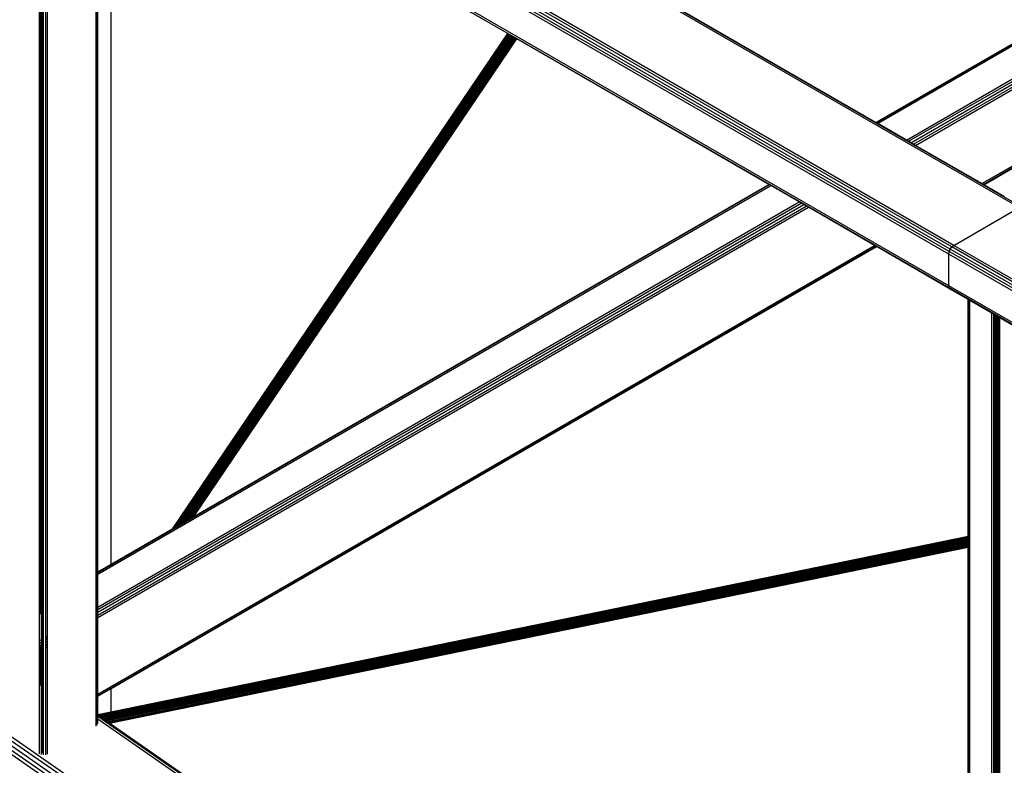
# Model space of a CAD drawing. Header units: millimetres. Extents: x 10 to 1250, y -62 to 528.
# Tile 557 of 656: x 603.321 to 604.429, y 508.854 to 509.692. Entities that reach past the tile are written whole.
import ezdxf

# ---------------------------------------------------------------- set-up
doc = ezdxf.new("R2010")
doc.units = ezdxf.units.MM
doc.header["$LTSCALE"] = 0.05

msp = doc.modelspace()

# ---------------------------------------------------------------- linework, layer by layer
at = {"color": 8}
for p, q in [((605.4326, 507.4058), (597.9564, 512.5855)), ((605.4326, 507.4112), (597.959, 512.589)), ((605.4326, 507.4158), (597.9621, 512.5915)), ((605.4347, 507.3947), (597.9541, 512.5775)), ((605.4332, 507.4002), (597.9547, 512.5814)), ((604.2849, 509.5764), (605.9722, 510.5506)), ((604.2865, 509.5755), (605.9742, 510.5499)), ((604.3186, 509.557), (606.0063, 510.5314)), ((604.321, 509.5556), (606.0083, 510.5298)), ((604.3238, 509.554), (606.01, 510.5275)), ((604.3266, 509.5524), (606.0111, 510.5249)), ((604.329, 509.551), (606.0115, 510.5224)), ((604.4035, 509.508), (605.9693, 510.412)), ((604.4051, 509.5071), (605.9687, 510.4098)), ((604.4455, 509.481), (603.3399, 510.1193)), ((604.4477, 509.4817), (603.3421, 510.1201)), ((604.2844, 509.5767), (605.1913, 510.1003)), ((604.3668, 509.4315), (603.2612, 510.0698)), ((604.368, 509.4343), (603.2624, 510.0726)), ((604.3699, 509.4368), (603.2643, 510.0751)), ((604.3721, 509.4385), (603.2664, 510.0769)), ((604.3664, 509.4287), (603.2607, 510.067)), ((604.3664, 509.3928), (603.2607, 510.0312)), ((604.3668, 509.3906), (603.2612, 510.0289)), ((604.4056, 509.5067), (605.3125, 510.0303)), ((603.3432, 509.0238), (603.3432, 509.9808)), ((603.3465, 509.0228), (603.3465, 509.9789)), ((603.3477, 509.0221), (603.3477, 509.9782)), ((603.3502, 509.0207), (603.3502, 509.9768)), ((603.3522, 509.0195), (603.3522, 509.9756)), ((603.87, 509.6767), (603.4758, 509.9043)), ((603.4238, 509.0799), (603.4238, 509.8936)), ((603.4068, 509.0701), (603.4068, 509.8901)), ((603.4082, 509.0709), (603.4082, 509.8904)), ((603.4087, 509.0712), (603.4087, 509.8905)), ((603.3435, 509.0335), (603.3435, 509.8771)), ((603.3447, 509.0342), (603.3447, 509.8774)), ((603.3453, 509.0345), (603.3453, 509.8775)), ((603.3455, 509.0346), (603.3455, 509.8775)), ((603.3457, 509.0348), (603.3457, 509.8776)), ((604.2844, 509.5767), (603.9482, 509.7708)), ((603.4932, 509.1199), (603.87, 509.6767)), ((603.4933, 509.12), (603.8701, 509.6766)), ((603.4936, 509.1202), (603.8702, 509.6766)), ((603.4941, 509.1205), (603.8705, 509.6764)), ((603.4948, 509.1209), (603.8708, 509.6763)), ((603.4956, 509.1213), (603.8711, 509.676)), ((603.4966, 509.1219), (603.8716, 509.6758)), ((603.4977, 509.1226), (603.872, 509.6755)), ((603.4989, 509.1233), (603.8726, 509.6752)), ((603.5003, 509.124), (603.8732, 509.6749)), ((603.5017, 509.1248), (603.8738, 509.6745)), ((603.5031, 509.1257), (603.8744, 509.6741)), ((603.5046, 509.1265), (603.8751, 509.6738)), ((603.5061, 509.1274), (603.8757, 509.6734)), ((603.5076, 509.1283), (603.8764, 509.673)), ((603.509, 509.1291), (603.877, 509.6727)), ((603.5104, 509.1299), (603.8776, 509.6723)), ((603.5117, 509.1306), (603.8782, 509.672)), ((603.5129, 509.1313), (603.8787, 509.6717)), ((603.5139, 509.1319), (603.8791, 509.6714)), ((603.5149, 509.1324), (603.8795, 509.6712)), ((603.5156, 509.1329), (603.8799, 509.671)), ((603.5162, 509.1332), (603.8801, 509.6708)), ((603.5166, 509.1335), (603.8803, 509.6707)), ((603.5169, 509.1336), (603.8804, 509.6707)), ((603.8701, 509.6766), (603.87, 509.6767)), ((603.8702, 509.6766), (603.8701, 509.6766)), ((603.8705, 509.6764), (603.8702, 509.6766)), ((603.8708, 509.6763), (603.8705, 509.6764)), ((603.8711, 509.676), (603.8708, 509.6763)), ((603.8716, 509.6758), (603.8711, 509.676)), ((603.872, 509.6755), (603.8716, 509.6758)), ((603.8726, 509.6752), (603.872, 509.6755)), ((603.8732, 509.6749), (603.8726, 509.6752)), ((603.8738, 509.6745), (603.8732, 509.6749)), ((603.8744, 509.6741), (603.8738, 509.6745)), ((603.8751, 509.6738), (603.8744, 509.6741)), ((603.8757, 509.6734), (603.8751, 509.6738)), ((603.8764, 509.673), (603.8757, 509.6734)), ((603.877, 509.6727), (603.8764, 509.673)), ((603.8776, 509.6723), (603.877, 509.6727)), ((603.8782, 509.672), (603.8776, 509.6723)), ((603.8787, 509.6717), (603.8782, 509.672)), ((603.8791, 509.6714), (603.8787, 509.6717)), ((603.8795, 509.6712), (603.8791, 509.6714)), ((603.8799, 509.671), (603.8795, 509.6712)), ((603.8801, 509.6708), (603.8799, 509.671)), ((603.8803, 509.6707), (603.8801, 509.6708)), ((603.8804, 509.6707), (603.8803, 509.6707)), ((604.1638, 509.5071), (603.8804, 509.6707)), ((604.2849, 509.5764), (604.2844, 509.5767)), ((604.2865, 509.5755), (604.2849, 509.5764)), ((604.3186, 509.557), (604.2865, 509.5755)), ((604.321, 509.5556), (604.3186, 509.557)), ((604.3238, 509.554), (604.321, 509.5556)), ((604.3266, 509.5524), (604.3238, 509.554)), ((604.329, 509.551), (604.3266, 509.5524)), ((604.4035, 509.508), (604.329, 509.551)), ((603.4087, 509.0705), (604.1643, 509.5068)), ((603.4087, 509.0687), (604.1659, 509.5059)), ((603.5169, 509.1336), (604.1638, 509.5071)), ((604.1643, 509.5068), (604.1638, 509.5071)), ((604.1659, 509.5059), (604.1643, 509.5068)), ((604.198, 509.4873), (604.1659, 509.5059)), ((604.4051, 509.5071), (604.4035, 509.508)), ((604.4056, 509.5067), (604.4051, 509.5071)), ((604.429, 509.4932), (604.4056, 509.5067)), ((603.4087, 509.0316), (604.198, 509.4873)), ((603.4087, 509.0289), (604.2004, 509.486)), ((603.4087, 509.0257), (604.2032, 509.4843)), ((603.4087, 509.0224), (604.206, 509.4827)), ((603.4087, 509.0197), (604.2083, 509.4814)), ((604.2004, 509.486), (604.198, 509.4873)), ((604.2032, 509.4843), (604.2004, 509.486)), ((604.206, 509.4827), (604.2032, 509.4843)), ((604.2083, 509.4814), (604.206, 509.4827)), ((604.2829, 509.4383), (604.2083, 509.4814)), ((604.3721, 509.4385), (604.4455, 509.481)), ((603.4087, 508.9336), (604.2829, 509.4383)), ((603.4087, 508.9318), (604.2844, 509.4374)), ((603.4238, 508.9399), (604.285, 509.4371)), ((604.2844, 509.4374), (604.2829, 509.4383)), ((604.285, 509.4371), (604.2844, 509.4374)), ((604.368, 509.3891), (604.285, 509.4371)), ((604.368, 509.4343), (604.3699, 509.4368)), ((604.3699, 509.4368), (604.3721, 509.4385)), ((605.4755, 508.7984), (604.3699, 509.4368)), ((605.4777, 508.8002), (604.3721, 509.4385)), ((604.3664, 509.4287), (604.3668, 509.4315)), ((604.3664, 509.3928), (604.3664, 509.4287)), ((605.472, 508.7904), (604.3664, 509.4287)), ((604.3668, 509.4315), (604.368, 509.4343)), ((605.4724, 508.7931), (604.3668, 509.4315)), ((605.4737, 508.796), (604.368, 509.4343)), ((604.3668, 509.3906), (604.3664, 509.3928)), ((605.472, 508.7545), (604.3664, 509.3928)), ((604.368, 509.3891), (604.3668, 509.3906)), ((605.4724, 508.7522), (604.3668, 509.3906)), ((604.3881, 509.3776), (604.368, 509.3891)), ((604.3886, 509.3773), (604.3881, 509.3776)), ((604.3881, 509.1109), (604.3881, 509.3776)), ((604.39, 509.3765), (604.3886, 509.3773)), ((604.3886, 509.111), (604.3886, 509.3773)), ((604.4149, 509.3621), (604.39, 509.3765)), ((604.39, 509.1113), (604.39, 509.3765)), ((604.4149, 508.1241), (604.4149, 509.3621)), ((604.417, 509.3609), (604.4149, 509.3621)), ((604.417, 508.1598), (604.417, 509.3609)), ((604.4172, 509.3608), (604.417, 509.3609)), ((604.4172, 508.1599), (604.4172, 509.3608)), ((604.4182, 509.3602), (604.4172, 509.3608)), ((604.4182, 508.1605), (604.4182, 509.3602)), ((604.4194, 509.3595), (604.4182, 509.3602)), ((604.4194, 508.1612), (604.4194, 509.3595)), ((604.4206, 509.3588), (604.4194, 509.3595)), ((604.4206, 508.2415), (604.4206, 509.3588)), ((604.4217, 509.3582), (604.4206, 509.3588)), ((604.4217, 508.2421), (604.4217, 509.3582)), ((604.4219, 509.3581), (604.4217, 509.3582)), ((604.4219, 508.2422), (604.4219, 509.3581)), ((604.4221, 509.358), (604.4219, 509.3581)), ((604.4221, 508.1229), (604.4221, 509.358)), ((604.4225, 509.3577), (604.4221, 509.358)), ((604.4225, 508.1231), (604.4225, 509.3577)), ((604.4239, 509.3569), (604.4225, 509.3577)), ((604.4239, 508.1236), (604.4239, 509.3569)), ((604.4488, 509.3425), (604.4239, 509.3569)), ((603.5031, 509.1257), (603.5046, 509.1265)), ((603.5046, 509.1265), (603.5061, 509.1274)), ((603.5061, 509.1274), (603.5076, 509.1283)), ((603.5076, 509.1283), (603.509, 509.1291)), ((603.509, 509.1291), (603.5104, 509.1299)), ((603.5104, 509.1299), (603.5117, 509.1306)), ((603.5117, 509.1306), (603.5129, 509.1313)), ((603.5129, 509.1313), (603.5139, 509.1319)), ((603.5139, 509.1319), (603.5149, 509.1324)), ((603.5149, 509.1324), (603.5156, 509.1329)), ((603.5156, 509.1329), (603.5162, 509.1332)), ((603.5162, 509.1332), (603.5166, 509.1335)), ((603.5169, 509.1336), (603.5166, 509.1335)), ((603.4238, 509.0799), (603.4932, 509.1199)), ((603.4932, 509.1199), (603.4933, 509.12)), ((603.4933, 509.12), (603.4936, 509.1202)), ((603.4936, 509.1202), (603.4941, 509.1205)), ((603.4941, 509.1205), (603.4948, 509.1209)), ((603.4948, 509.1209), (603.4956, 509.1213)), ((603.4956, 509.1213), (603.4966, 509.1219)), ((603.4966, 509.1219), (603.4977, 509.1226)), ((603.4977, 509.1226), (603.4989, 509.1233)), ((603.4989, 509.1233), (603.5003, 509.124)), ((603.5003, 509.124), (603.5017, 509.1248)), ((603.5017, 509.1248), (603.5031, 509.1257)), ((604.3881, 509.1108), (603.4087, 508.9102)), ((604.3881, 509.1106), (603.4087, 508.91)), ((604.3881, 509.1103), (603.4088, 508.9097)), ((604.3881, 509.1099), (603.4093, 508.9094)), ((604.3881, 509.1094), (603.4098, 508.909)), ((604.3881, 509.1089), (603.4104, 508.9086)), ((604.3881, 509.1083), (603.411, 508.9082)), ((604.3881, 509.1076), (603.4118, 508.9077)), ((604.3881, 509.1069), (603.4125, 508.9071)), ((604.3881, 509.1062), (603.4134, 508.9066)), ((604.3881, 509.1054), (603.4142, 508.906)), ((604.3881, 509.1047), (603.4151, 508.9054)), ((604.3881, 509.1109), (603.4238, 508.9134)), ((604.3886, 509.111), (604.3881, 509.1109)), ((604.3886, 509.1109), (604.3881, 509.1108)), ((604.3881, 509.1108), (604.3881, 509.1109)), ((604.3881, 509.1106), (604.3881, 509.1108)), ((604.3886, 509.1107), (604.3881, 509.1106)), ((604.3881, 509.1103), (604.3881, 509.1106)), ((604.3886, 509.1104), (604.3881, 509.1103)), ((604.3881, 509.1099), (604.3881, 509.1103)), ((604.3886, 509.11), (604.3881, 509.1099)), ((604.3881, 509.1094), (604.3881, 509.1099)), ((604.3886, 509.1095), (604.3881, 509.1094)), ((604.3881, 509.1089), (604.3881, 509.1094)), ((604.3886, 509.109), (604.3881, 509.1089)), ((604.3881, 509.1083), (604.3881, 509.1089)), ((604.3886, 509.1084), (604.3881, 509.1083)), ((604.3881, 509.1076), (604.3881, 509.1083)), ((604.3886, 509.1077), (604.3881, 509.1076)), ((604.3881, 509.1069), (604.3881, 509.1076)), ((604.3886, 509.107), (604.3881, 509.1069)), ((604.3881, 509.1062), (604.3881, 509.1069)), ((604.3886, 509.1063), (604.3881, 509.1062)), ((604.3881, 509.1054), (604.3881, 509.1062)), ((604.3886, 509.1055), (604.3881, 509.1054)), ((604.3881, 509.1047), (604.3881, 509.1054)), ((604.3886, 509.1048), (604.3881, 509.1047)), ((604.3881, 509.1039), (604.3881, 509.1047)), ((604.39, 509.1113), (604.3886, 509.111)), ((604.39, 509.1111), (604.3886, 509.1109)), ((604.3886, 509.1109), (604.3886, 509.111)), ((604.39, 509.1109), (604.3886, 509.1107)), ((604.3886, 509.1107), (604.3886, 509.1109)), ((604.3886, 509.1104), (604.3886, 509.1107)), ((604.39, 509.1106), (604.3886, 509.1104)), ((604.3886, 509.11), (604.3886, 509.1104)), ((604.39, 509.1103), (604.3886, 509.11)), ((604.3886, 509.1095), (604.3886, 509.11)), ((604.39, 509.1098), (604.3886, 509.1095)), ((604.3886, 509.109), (604.3886, 509.1095)), ((604.39, 509.1093), (604.3886, 509.109)), ((604.3886, 509.1084), (604.3886, 509.109)), ((604.39, 509.1087), (604.3886, 509.1084)), ((604.3886, 509.1077), (604.3886, 509.1084)), ((604.39, 509.108), (604.3886, 509.1077)), ((604.3886, 509.107), (604.3886, 509.1077)), ((604.39, 509.1073), (604.3886, 509.107)), ((604.3886, 509.1063), (604.3886, 509.107)), ((604.39, 509.1066), (604.3886, 509.1063)), ((604.3886, 509.1055), (604.3886, 509.1063)), ((604.39, 509.1058), (604.3886, 509.1055)), ((604.3886, 509.1048), (604.3886, 509.1055)), ((604.39, 509.1051), (604.3886, 509.1048)), ((604.3886, 509.104), (604.3886, 509.1048)), ((604.39, 509.1043), (604.3886, 509.104)), ((604.39, 509.1111), (604.39, 509.1113)), ((604.39, 509.1109), (604.39, 509.1111)), ((604.39, 509.1106), (604.39, 509.1109)), ((604.39, 509.1103), (604.39, 509.1106)), ((604.39, 509.1098), (604.39, 509.1103)), ((604.39, 509.1093), (604.39, 509.1098)), ((604.39, 509.1087), (604.39, 509.1093)), ((604.39, 509.108), (604.39, 509.1087)), ((604.39, 509.1073), (604.39, 509.108)), ((604.39, 509.1066), (604.39, 509.1073)), ((604.39, 509.1058), (604.39, 509.1066)), ((604.39, 509.1051), (604.39, 509.1058)), ((604.39, 509.1043), (604.39, 509.1051)), ((604.39, 509.1035), (604.39, 509.1043)), ((604.3881, 509.1039), (603.4159, 508.9048)), ((604.3881, 509.1032), (603.4168, 508.9042)), ((604.3881, 509.1024), (603.4176, 508.9036)), ((604.3881, 509.1017), (603.4183, 508.9031)), ((603.4191, 508.9026), (604.3881, 509.1011)), ((604.3881, 509.1005), (603.4197, 508.9022)), ((604.3881, 509.1), (603.4203, 508.9018)), ((604.3881, 509.0995), (603.4208, 508.9014)), ((604.3881, 509.0992), (603.4212, 508.9011)), ((604.3881, 509.0989), (603.4215, 508.9009)), ((604.3881, 509.0987), (603.4217, 508.9008)), ((604.3881, 509.0986), (603.4238, 508.9011)), ((604.3886, 509.104), (604.3881, 509.1039)), ((604.3881, 509.1032), (604.3881, 509.1039)), ((604.3886, 509.1033), (604.3881, 509.1032)), ((604.3881, 509.1024), (604.3881, 509.1032)), ((604.3886, 509.1025), (604.3881, 509.1024)), ((604.3881, 509.1017), (604.3881, 509.1024)), ((604.3886, 509.1018), (604.3881, 509.1017)), ((604.3881, 509.1011), (604.3881, 509.1017)), ((604.3881, 509.1011), (604.3886, 509.1012)), ((604.3881, 509.1005), (604.3881, 509.1011)), ((604.3886, 509.1006), (604.3881, 509.1005)), ((604.3881, 509.1), (604.3881, 509.1005)), ((604.3886, 509.1001), (604.3881, 509.1)), ((604.3881, 509.0995), (604.3881, 509.1)), ((604.3886, 509.0996), (604.3881, 509.0995)), ((604.3881, 509.0992), (604.3881, 509.0995)), ((604.3886, 509.0993), (604.3881, 509.0992)), ((604.3881, 509.0989), (604.3881, 509.0992)), ((604.3886, 509.099), (604.3881, 509.0989)), ((604.3881, 509.0987), (604.3881, 509.0989)), ((604.3886, 509.0988), (604.3881, 509.0987)), ((604.3886, 509.0987), (604.3881, 509.0986)), ((604.3881, 509.0986), (604.3881, 509.0987)), ((604.3881, 508.2312), (604.3881, 509.0986)), ((604.3886, 509.1033), (604.3886, 509.104)), ((604.39, 509.1035), (604.3886, 509.1033)), ((604.3886, 509.1025), (604.3886, 509.1033)), ((604.39, 509.1028), (604.3886, 509.1025)), ((604.3886, 509.1018), (604.3886, 509.1025)), ((604.39, 509.1021), (604.3886, 509.1018)), ((604.3886, 509.1012), (604.3886, 509.1018)), ((604.3886, 509.1012), (604.39, 509.1015)), ((604.3886, 509.1006), (604.3886, 509.1012)), ((604.39, 509.1009), (604.3886, 509.1006)), ((604.3886, 509.1001), (604.3886, 509.1006)), ((604.39, 509.1004), (604.3886, 509.1001)), ((604.3886, 509.0996), (604.3886, 509.1001)), ((604.39, 509.0999), (604.3886, 509.0996)), ((604.39, 509.0996), (604.3886, 509.0993)), ((604.3886, 509.0993), (604.3886, 509.0996)), ((604.39, 509.0993), (604.3886, 509.099)), ((604.3886, 509.099), (604.3886, 509.0993)), ((604.39, 509.0991), (604.3886, 509.0988)), ((604.39, 509.099), (604.3886, 509.0987)), ((604.3886, 509.0988), (604.3886, 509.099)), ((604.3886, 509.0987), (604.3886, 509.0988)), ((604.3886, 508.2309), (604.3886, 509.0987)), ((604.39, 509.1028), (604.39, 509.1035)), ((604.39, 509.1021), (604.39, 509.1028)), ((604.39, 509.1015), (604.39, 509.1021)), ((604.39, 509.1009), (604.39, 509.1015)), ((604.39, 509.1004), (604.39, 509.1009)), ((604.39, 509.0999), (604.39, 509.1004)), ((604.39, 509.0996), (604.39, 509.0999)), ((604.39, 509.0993), (604.39, 509.0996)), ((604.39, 509.0991), (604.39, 509.0993)), ((604.39, 509.099), (604.39, 509.0991)), ((604.39, 508.2299), (604.39, 509.099)), ((603.4068, 509.0701), (603.4082, 509.0709)), ((603.4082, 509.0709), (603.4087, 509.0712)), ((603.4082, 509.0703), (603.4082, 509.0709)), ((603.4087, 509.0712), (603.4238, 509.0799)), ((603.4087, 509.0705), (603.4087, 509.0712)), ((603.4068, 509.0695), (603.4082, 509.0703)), ((603.4068, 509.0695), (603.4068, 509.0701)), ((603.4068, 509.0676), (603.4068, 509.0695)), ((603.4068, 509.0676), (603.4082, 509.0684)), ((603.4068, 509.0305), (603.4068, 509.0676)), ((603.4082, 509.0703), (603.4087, 509.0705)), ((603.4082, 509.0684), (603.4082, 509.0703)), ((603.4082, 509.0684), (603.4087, 509.0687)), ((603.4082, 509.0313), (603.4082, 509.0684)), ((603.4087, 509.0687), (603.4087, 509.0705)), ((603.4087, 509.0316), (603.4087, 509.0687)), ((603.3435, 509.0335), (603.3447, 509.0342)), ((603.3435, 509.0329), (603.3447, 509.0336)), ((603.3435, 509.0329), (603.3435, 509.0335)), ((603.3435, 509.031), (603.3435, 509.0329)), ((603.3435, 509.031), (603.3447, 509.0317)), ((603.3435, 509.031), (603.3435, 509.0238)), ((603.3447, 509.0342), (603.3453, 509.0345)), ((603.3447, 509.0336), (603.3447, 509.0342)), ((603.3447, 509.0336), (603.3453, 509.0339)), ((603.3447, 509.0317), (603.3447, 509.0336)), ((603.3447, 509.0317), (603.3453, 509.0321)), ((603.3447, 509.0237), (603.3447, 509.0317)), ((603.3453, 509.0345), (603.3455, 509.0346)), ((603.3453, 509.0339), (603.3453, 509.0345)), ((603.3453, 509.0339), (603.3455, 509.034)), ((603.3453, 509.0321), (603.3453, 509.0339)), ((603.3453, 509.0321), (603.3455, 509.0322)), ((603.3453, 508.995), (603.3453, 509.0321)), ((603.3455, 509.0346), (603.3457, 509.0348)), ((603.3455, 509.034), (603.3455, 509.0346)), ((603.3455, 509.034), (603.3457, 509.0342)), ((603.3455, 509.0322), (603.3455, 509.034)), ((603.3455, 509.0322), (603.3457, 509.0323)), ((603.3455, 508.9951), (603.3455, 509.0322)), ((603.3457, 509.0342), (603.3457, 509.0348)), ((603.3457, 509.0323), (603.3457, 509.0342)), ((603.3457, 509.0233), (603.3457, 509.0323)), ((603.4068, 509.0305), (603.4082, 509.0313)), ((603.4068, 509.0278), (603.4068, 509.0305)), ((603.4068, 509.0278), (603.4082, 509.0286)), ((603.4068, 509.0246), (603.4068, 509.0278)), ((603.4082, 509.0313), (603.4087, 509.0316)), ((603.4082, 509.0286), (603.4082, 509.0313)), ((603.4082, 509.0286), (603.4087, 509.0289)), ((603.4082, 509.0254), (603.4082, 509.0286)), ((603.4087, 509.0289), (603.4087, 509.0316)), ((603.4087, 509.0257), (603.4087, 509.0289)), ((603.3432, 508.9938), (603.3432, 509.0238)), ((603.3465, 508.9957), (603.3465, 509.0228)), ((603.3477, 508.9964), (603.3477, 509.0221)), ((603.3502, 508.9978), (603.3502, 509.0207)), ((603.3522, 508.999), (603.3522, 509.0195)), ((603.4068, 509.0246), (603.4082, 509.0254)), ((603.4068, 509.0214), (603.4068, 509.0246)), ((603.4068, 509.0214), (603.4082, 509.0222)), ((603.4068, 509.0186), (603.4068, 509.0214)), ((603.4068, 509.0186), (603.4082, 509.0194)), ((603.4068, 508.9326), (603.4068, 509.0186)), ((603.4082, 509.0254), (603.4087, 509.0257)), ((603.4082, 509.0222), (603.4082, 509.0254)), ((603.4082, 509.0222), (603.4087, 509.0224)), ((603.4082, 509.0194), (603.4082, 509.0222)), ((603.4082, 509.0194), (603.4087, 509.0197)), ((603.4082, 508.9334), (603.4082, 509.0194)), ((603.4087, 509.0224), (603.4087, 509.0257)), ((603.4087, 509.0197), (603.4087, 509.0224)), ((603.4087, 508.9336), (603.4087, 509.0197)), ((603.3432, 508.9938), (603.3453, 508.995)), ((603.3432, 508.9911), (603.3432, 508.9938)), ((603.3453, 508.995), (603.3455, 508.9951)), ((603.3453, 508.9923), (603.3453, 508.995)), ((603.3455, 508.9951), (603.3465, 508.9957)), ((603.3455, 508.9924), (603.3455, 508.9951)), ((603.3465, 508.9957), (603.3477, 508.9964)), ((603.3465, 508.993), (603.3465, 508.9957)), ((603.3465, 508.993), (603.3477, 508.9937)), ((603.3477, 508.9937), (603.3477, 508.9964)), ((603.3477, 508.9904), (603.3477, 508.9937)), ((603.3502, 508.9978), (603.3522, 508.999)), ((603.3502, 508.9951), (603.3502, 508.9978)), ((603.3502, 508.9951), (603.3522, 508.9963)), ((603.3502, 508.9919), (603.3502, 508.9951)), ((603.3522, 508.9963), (603.3522, 508.999)), ((603.3522, 508.9931), (603.3522, 508.9963)), ((603.3432, 508.9911), (603.3453, 508.9923)), ((603.3432, 508.9895), (603.3432, 508.9911)), ((603.3432, 508.9895), (603.3433, 508.9895)), ((603.3435, 508.9892), (603.3432, 508.9895)), ((603.3432, 508.9878), (603.3432, 508.9895)), ((603.3432, 508.9878), (603.3435, 508.988)), ((603.3432, 508.9862), (603.3432, 508.9878)), ((603.3432, 508.9862), (603.3435, 508.9864)), ((603.3432, 508.9849), (603.3432, 508.9862)), ((603.3432, 508.9849), (603.3435, 508.985)), ((603.3432, 508.9435), (603.3432, 508.9849)), ((603.3441, 508.9884), (603.3435, 508.9892)), ((603.3435, 508.988), (603.3435, 508.9892)), ((603.3435, 508.988), (603.3441, 508.9884)), ((603.3435, 508.9864), (603.3435, 508.988)), ((603.3435, 508.9864), (603.3447, 508.9871)), ((603.3435, 508.985), (603.3435, 508.9864)), ((603.3435, 508.985), (603.3447, 508.9857)), ((603.3435, 508.9557), (603.3435, 508.985)), ((603.3441, 508.9884), (603.3453, 508.989)), ((603.3447, 508.9871), (603.3441, 508.9884)), ((603.3447, 508.9869), (603.3447, 508.9871)), ((603.3451, 508.986), (603.3447, 508.9869)), ((603.3447, 508.9857), (603.3447, 508.9869)), ((603.3447, 508.9857), (603.3451, 508.986)), ((603.3447, 508.9564), (603.3447, 508.9857)), ((603.3452, 508.9858), (603.3451, 508.986)), ((603.3453, 508.9853), (603.3452, 508.9858)), ((603.3452, 508.9858), (603.3453, 508.9858)), ((603.3453, 508.9923), (603.3455, 508.9924)), ((603.3453, 508.989), (603.3453, 508.9923)), ((603.3453, 508.989), (603.3455, 508.9891)), ((603.3453, 508.9858), (603.3453, 508.989)), ((603.3453, 508.9858), (603.3455, 508.9859)), ((603.3453, 508.9853), (603.3453, 508.9858)), ((603.3455, 508.9841), (603.3453, 508.9853)), ((603.3453, 508.9567), (603.3453, 508.9853)), ((603.3455, 508.9924), (603.3465, 508.993)), ((603.3455, 508.9891), (603.3455, 508.9924)), ((603.3455, 508.9891), (603.3465, 508.9897)), ((603.3455, 508.9859), (603.3455, 508.9891)), ((603.3455, 508.9859), (603.3465, 508.9865)), ((603.3455, 508.9841), (603.3455, 508.9859)), ((603.3456, 508.9833), (603.3455, 508.9841)), ((603.3455, 508.9568), (603.3455, 508.9841)), ((603.3456, 508.9833), (603.3465, 508.9838)), ((603.3456, 508.9569), (603.3456, 508.9833)), ((603.3465, 508.9897), (603.3465, 508.993)), ((603.3465, 508.9897), (603.3477, 508.9904)), ((603.3465, 508.9865), (603.3465, 508.9897)), ((603.3465, 508.9865), (603.3477, 508.9872)), ((603.3465, 508.9838), (603.3465, 508.9865)), ((603.3465, 508.9838), (603.3477, 508.9845)), ((603.3465, 508.9059), (603.3465, 508.9838)), ((603.3477, 508.9872), (603.3477, 508.9904)), ((603.3477, 508.9845), (603.3477, 508.9872)), ((603.3477, 508.9066), (603.3477, 508.9845)), ((603.3502, 508.9919), (603.3522, 508.9931)), ((603.3502, 508.9886), (603.3502, 508.9919)), ((603.3502, 508.9886), (603.3522, 508.9898)), ((603.3502, 508.9859), (603.3502, 508.9886)), ((603.3502, 508.9859), (603.3522, 508.9871)), ((603.3502, 508.908), (603.3502, 508.9859)), ((603.3522, 508.9898), (603.3522, 508.9931)), ((603.3522, 508.9871), (603.3522, 508.9898)), ((603.3522, 508.9092), (603.3522, 508.9871)), ((603.3435, 508.9557), (603.3447, 508.9564)), ((603.3435, 508.955), (603.3435, 508.9557)), ((603.3447, 508.9541), (603.3435, 508.955)), ((603.3435, 508.9537), (603.3435, 508.955)), ((603.3447, 508.9528), (603.3435, 508.9537)), ((603.3435, 508.9505), (603.3435, 508.9537)), ((603.3447, 508.9496), (603.3435, 508.9505)), ((603.3435, 508.9505), (603.3435, 508.9435)), ((603.3447, 508.9564), (603.3453, 508.9567)), ((603.3447, 508.9541), (603.3447, 508.9564)), ((603.3453, 508.9537), (603.3447, 508.9541)), ((603.3447, 508.9528), (603.3447, 508.9541)), ((603.3453, 508.9524), (603.3447, 508.9528)), ((603.3447, 508.9496), (603.3447, 508.9528)), ((603.3447, 508.9433), (603.3447, 508.9496)), ((603.3453, 508.9492), (603.3447, 508.9496)), ((603.3449, 508.9535), (603.3453, 508.9537)), ((603.3453, 508.9567), (603.3455, 508.9568)), ((603.3453, 508.9537), (603.3453, 508.9567)), ((603.3453, 508.9537), (603.3455, 508.9538)), ((603.3455, 508.9536), (603.3453, 508.9537)), ((603.3453, 508.9524), (603.3453, 508.9537)), ((603.3455, 508.9523), (603.3453, 508.9524)), ((603.3453, 508.9492), (603.3453, 508.9524)), ((603.3455, 508.9491), (603.3453, 508.9492)), ((603.3453, 508.8656), (603.3453, 508.9492)), ((603.3455, 508.9568), (603.3456, 508.9569)), ((603.3455, 508.9538), (603.3455, 508.9568)), ((603.3455, 508.9538), (603.3456, 508.9539)), ((603.3455, 508.9536), (603.3455, 508.9538)), ((603.3456, 508.9535), (603.3455, 508.9536)), ((603.3455, 508.9523), (603.3455, 508.9536)), ((603.3456, 508.9522), (603.3455, 508.9523)), ((603.3455, 508.9491), (603.3455, 508.9523)), ((603.3456, 508.949), (603.3455, 508.9491)), ((603.3455, 508.8679), (603.3455, 508.9491)), ((603.3456, 508.9539), (603.3456, 508.9569)), ((603.3456, 508.9535), (603.3456, 508.9539)), ((603.3456, 508.9522), (603.3456, 508.9535)), ((603.3456, 508.949), (603.3456, 508.9522)), ((603.3456, 508.9054), (603.3456, 508.949)), ((603.3432, 508.8666), (603.3432, 508.9435)), ((603.4087, 508.9312), (603.4238, 508.9399)), ((603.4238, 508.9134), (603.4238, 508.9399)), ((603.4068, 508.9326), (603.4082, 508.9334)), ((603.4068, 508.9307), (603.4068, 508.9326)), ((603.4068, 508.9307), (603.4082, 508.9315)), ((603.4068, 508.9301), (603.4082, 508.9309)), ((603.4068, 508.9301), (603.4068, 508.9307)), ((603.4068, 508.9111), (603.4068, 508.9301)), ((603.4082, 508.9334), (603.4087, 508.9336)), ((603.4082, 508.9315), (603.4082, 508.9334)), ((603.4082, 508.9315), (603.4087, 508.9318)), ((603.4082, 508.9309), (603.4082, 508.9315)), ((603.4082, 508.9309), (603.4087, 508.9312)), ((603.4082, 508.9102), (603.4082, 508.9309)), ((603.4087, 508.9318), (603.4087, 508.9336)), ((603.4087, 508.9312), (603.4087, 508.9318)), ((603.4087, 508.9103), (603.4087, 508.9312)), ((603.3465, 508.8674), (603.3465, 508.9059)), ((603.3477, 508.8652), (603.3477, 508.9066)), ((603.3502, 508.8653), (603.3502, 508.908)), ((603.3522, 508.8661), (603.3522, 508.9092)), ((603.4068, 508.9098), (603.4068, 508.9111)), ((603.4082, 508.9102), (603.4068, 508.9111)), ((603.4082, 508.9088), (603.4068, 508.9098)), ((603.4068, 508.9066), (603.4068, 508.9098)), ((603.4082, 508.9056), (603.4068, 508.9066)), ((603.4068, 508.8976), (603.4068, 508.9066)), ((603.4087, 508.9103), (603.4082, 508.9102)), ((603.4082, 508.9102), (603.4082, 508.9102)), ((603.4082, 508.9101), (603.4082, 508.9102)), ((603.4082, 508.9101), (603.4082, 508.9102)), ((603.4082, 508.9088), (603.4083, 508.9101)), ((603.4083, 508.9101), (603.4082, 508.9101)), ((603.4087, 508.9085), (603.4082, 508.9088)), ((603.4082, 508.9056), (603.4082, 508.9088)), ((603.4087, 508.9053), (603.4082, 508.9056)), ((603.4082, 508.8988), (603.4082, 508.9056)), ((603.4087, 508.9102), (603.4083, 508.9101)), ((603.4085, 508.9099), (603.4083, 508.9101)), ((603.4087, 508.91), (603.4085, 508.9099)), ((603.4087, 508.9098), (603.4085, 508.9099)), ((603.4238, 508.9134), (603.4087, 508.9103)), ((603.4087, 508.9102), (603.4087, 508.9103)), ((603.4087, 508.91), (603.4087, 508.9102)), ((603.4087, 508.9098), (603.4087, 508.91)), ((603.4087, 508.9085), (603.4087, 508.9098)), ((603.4088, 508.9097), (603.4087, 508.9098)), ((604.3881, 508.2299), (603.4087, 508.9085)), ((603.4087, 508.9053), (603.4087, 508.9085)), ((603.4087, 508.9004), (603.4087, 508.9053)), ((604.3881, 508.2267), (603.4087, 508.9053)), ((603.4093, 508.9094), (603.4088, 508.9097)), ((603.4098, 508.909), (603.4093, 508.9094)), ((603.4104, 508.9086), (603.4098, 508.909)), ((603.411, 508.9082), (603.4104, 508.9086)), ((603.4118, 508.9077), (603.411, 508.9082)), ((603.4125, 508.9071), (603.4118, 508.9077)), ((603.4134, 508.9066), (603.4125, 508.9071)), ((603.4142, 508.906), (603.4134, 508.9066)), ((603.4151, 508.9054), (603.4142, 508.906)), ((603.4159, 508.9048), (603.4151, 508.9054)), ((603.4168, 508.9042), (603.4159, 508.9048)), ((603.4176, 508.9036), (603.4168, 508.9042)), ((603.4183, 508.9031), (603.4176, 508.9036)), ((603.4191, 508.9026), (603.4183, 508.9031)), ((603.4197, 508.9022), (603.4191, 508.9026)), ((603.4203, 508.9018), (603.4197, 508.9022)), ((603.4208, 508.9014), (603.4203, 508.9018)), ((603.4212, 508.9011), (603.4208, 508.9014)), ((603.4215, 508.9009), (603.4212, 508.9011)), ((603.4217, 508.9008), (603.4215, 508.9009)), ((603.4218, 508.9007), (603.4217, 508.9008)), ((603.4238, 508.9011), (603.4218, 508.9007)), ((603.4238, 508.8993), (603.4218, 508.9007)), ((603.4238, 508.8993), (603.4238, 508.9011)), ((604.3881, 508.2312), (603.4238, 508.8993))]:
    msp.add_line(p, q, dxfattribs=at)

doc.saveas('drawing.dxf')
